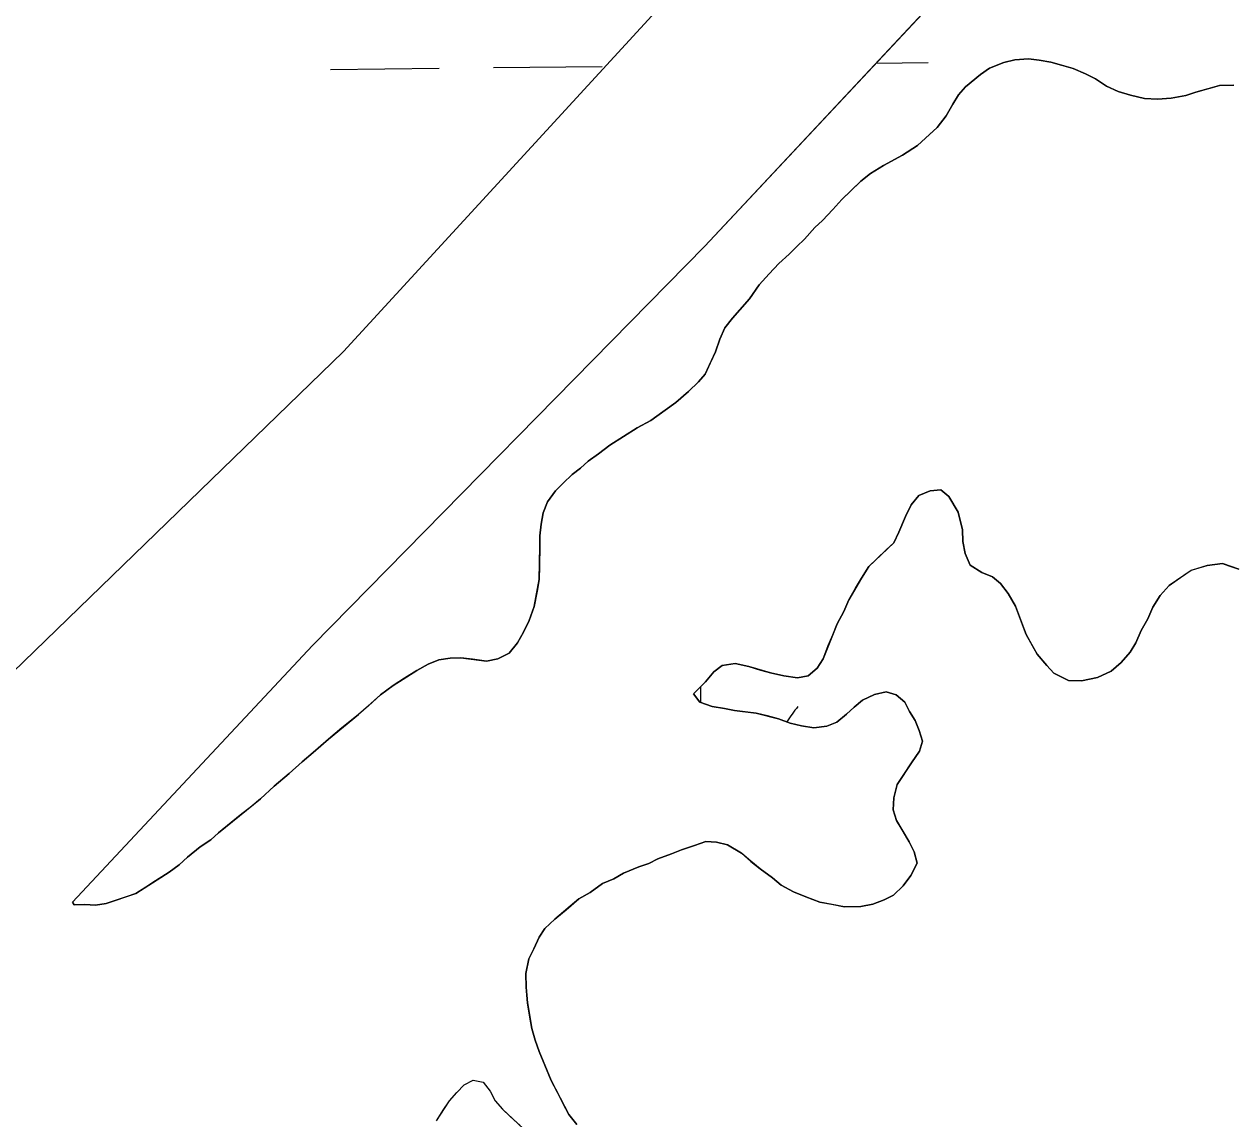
# Model space of a CAD drawing. Extents: x 3694830 to 3732949, y 415201 to 440970.
# Drawn here: x 3729742.5 to 3730098, y 425488.2 to 425810.4 of the extents above; entities that cross this region are included whole.
import ezdxf

# ---------------------------------------------------------------- set-up
doc = ezdxf.new("R2010")
doc.units = 0
doc.layers.add('V-TOPO-SHOR', color=7, linetype='Continuous')
doc.layers.add('V-WETL-SWMP', color=7, linetype='Continuous')

msp = doc.modelspace()

# ---------------------------------------------------------------- linework, layer by layer
at = {"layer": 'V-TOPO-SHOR'}
for points in [[(3729614.83, 425492.62), (3729713.06, 425594.41), (3729836.56, 425714.04), (3730031.31, 425926.12)], [(3730092.32, 425902.55), (3730090.98, 425901.29), (3730075.3, 425886.52), (3729942.84, 425745.07), (3729827.39, 425627.47), (3729756.79, 425551.97)], [(3730098.61, 425792.42), (3730094.32, 425792.33), (3730090.95, 425791.36), (3730087.36, 425790.38), (3730084.45, 425789.41), (3730080.17, 425788.64), (3730076.11, 425788.33), (3730072.27, 425788.47), (3730068.18, 425789.52), (3730064.54, 425790.57), (3730061.12, 425792.08), (3730057.91, 425794.27), (3730054.94, 425795.79), (3730051.3, 425797.29), (3730047.89, 425798.35), (3730044.71, 425799.19), (3730041.31, 425799.79), (3730038.13, 425800.18), (3730034.08, 425799.86), (3730030.93, 425799.12), (3730026.67, 425797.45), (3730024, 425795.59), (3730019.56, 425791.88), (3730017.58, 425789.58), (3730015.83, 425786.83), (3730013.87, 425783.4), (3730011.23, 425779.96), (3730009.01, 425777.87), (3730005.47, 425774.64), (3730001.01, 425771.83), (3729995.43, 425768.78), (3729991.64, 425766.44), (3729988.75, 425764.12), (3729985.65, 425761.11), (3729983.21, 425758.8), (3729980.57, 425755.81), (3729977.47, 425752.58), (3729975.26, 425750.5), (3729972.17, 425747.05), (3729969.95, 425744.97), (3729967.74, 425742.67), (3729964.64, 425739.89), (3729961.77, 425736.89), (3729958.9, 425733.67), (3729956.05, 425729.54), (3729953.18, 425726.32), (3729950.97, 425723.79), (3729948.77, 425721.03), (3729947.26, 425717.61), (3729945.99, 425713.97), (3729944.48, 425710.55), (3729942.96, 425707.35), (3729940.98, 425705.05), (3729938.1, 425702.28), (3729934.33, 425699.04), (3729930.55, 425696.24), (3729926.99, 425693.68), (3729922.97, 425691.57)], [(3729922.97, 425691.57), (3729918.96, 425689), (3729914.95, 425686.43), (3729911.61, 425683.87), (3729908.49, 425681.77), (3729906.28, 425679.69), (3729903.83, 425677.83), (3729901.17, 425675.29), (3729898.96, 425672.99), (3729896.55, 425669.77), (3729895.26, 425666.58), (3729894.65, 425663.18), (3729894.27, 425659.79), (3729894.34, 425656.62), (3729894.23, 425650.98), (3729894.09, 425646.91), (3729893.49, 425643.51), (3729892.68, 425638.97), (3729891.19, 425634.87), (3729889.45, 425631.45), (3729887.71, 425628.25), (3729885.29, 425625.26), (3729881.94, 425623.61), (3729878.56, 425622.86), (3729874.49, 425623.45), (3729871.09, 425623.83), (3729867.93, 425623.76), (3729864.55, 425623.24), (3729861.41, 425622.04), (3729858.07, 425620.17), (3729854.5, 425617.83), (3729851.16, 425615.73), (3729847.38, 425612.94), (3729843.83, 425609.7), (3729840.95, 425607.15), (3729836.06, 425603.21), (3729832.06, 425599.96), (3729827.63, 425596.03), (3729824.3, 425593.25), (3729820.53, 425589.78), (3729816.09, 425586.07), (3729812.1, 425582.37), (3729809, 425579.82), (3729806.55, 425577.96), (3729803.44, 425575.41), (3729799.67, 425572.39), (3729797.45, 425570.31), (3729794.33, 425568.22), (3729790.56, 425565.2), (3729788.12, 425562.89), (3729785.23, 425560.79), (3729781.22, 425558.22), (3729778.32, 425556.36), (3729775.42, 425554.49), (3729772.51, 425553.52), (3729769.59, 425552.56), (3729766.67, 425551.59), (3729763.52, 425551.07), (3729760.36, 425551.23), (3729757.2, 425551.16), (3729756.79, 425551.97)], [(3729977.72, 425623.6), (3729979.22, 425627.48), (3729980.51, 425630.66), (3729981.79, 425633.85), (3729983.75, 425637.51), (3729985.26, 425640.93), (3729987.22, 425644.36), (3729988.96, 425647.33), (3729991.15, 425650.77), (3729993.58, 425653.08), (3729996.24, 425655.62), (3729998.46, 425657.7), (3729999.97, 425660.89), (3730001.91, 425665.45), (3730003.64, 425668.88), (3730005.84, 425671.64), (3730009.2, 425673.06), (3730012.36, 425673.35), (3730014.66, 425671.37), (3730017.47, 425666.69), (3730018.71, 425661.52), (3730018.78, 425658.13), (3730019.53, 425654.53), (3730020.96, 425651.17), (3730024.39, 425648.99), (3730027.58, 425647.7), (3730029.89, 425645.71), (3730032.2, 425642.83), (3730034.32, 425639.03), (3730036.23, 425634.1), (3730037.43, 425630.74), (3730039.07, 425627.84), (3730040.71, 425624.93), (3730043.5, 425621.6), (3730045.58, 425619.39), (3730049.91, 425617.23), (3730053.76, 425617.08), (3730058.48, 425618.08), (3730062.5, 425619.98), (3730065.39, 425622.52), (3730068.04, 425625.52), (3730069.78, 425628.26), (3730071.29, 425631.91), (3730073.25, 425635.34), (3730074.76, 425638.76), (3730076.95, 425642.19), (3730079.59, 425645.19), (3730082.93, 425647.52), (3730086.05, 425649.62), (3730090.76, 425651.07), (3730095.27, 425651.62), (3730097.09, 425650.98), (3730100.05, 425649.91)], [(3729905.17, 425486.53), (3729902.85, 425489.42), (3729901.2, 425492.54), (3729899.55, 425495.9), (3729897.67, 425499.47), (3729895.77, 425503.95), (3729894.1, 425507.98), (3729892.9, 425511.34), (3729891.92, 425514.71), (3729891.4, 425518.09), (3729890.63, 425522.36), (3729890.31, 425526.88), (3729890.23, 425530.94), (3729891.04, 425535.25), (3729892.56, 425538.22), (3729894.06, 425541.64), (3729895.82, 425544.16), (3729898.7, 425546.93), (3729902.03, 425549.71), (3729905.8, 425552.95), (3729909.15, 425554.83), (3729912.71, 425557.39), (3729916.06, 425558.82), (3729918.96, 425560.46), (3729923.44, 425562.36), (3729926.36, 425563.33), (3729929.04, 425564.74), (3729933.08, 425566.18), (3729935.99, 425567.37), (3729939.8, 425568.59), (3729943.17, 425569.79), (3729946.33, 425569.63), (3729949.51, 425568.79), (3729953.63, 425566.39), (3729956.39, 425563.96), (3729959.15, 425561.77), (3729962.82, 425559.13), (3729965.35, 425556.92), (3729969.01, 425554.97), (3729972.65, 425553.47), (3729976.75, 425551.97), (3729980.15, 425551.36), (3729984.01, 425550.54), (3729988.75, 425550.64), (3729992.35, 425551.4), (3729995.71, 425552.6), (3729998.39, 425554.01), (3730001.27, 425556.78), (3730003.47, 425559.77), (3730005.42, 425563.42), (3730004.45, 425566.79), (3730003.03, 425569.7), (3730000.92, 425573.27), (3729999.28, 425575.94), (3729998.31, 425579.09), (3729998.46, 425582.7), (3729999.51, 425586.56), (3730001.48, 425589.54), (3730003.67, 425592.98), (3730006.08, 425596.42), (3730006.92, 425599.37), (3730005.95, 425602.51), (3730004.76, 425605.42), (3730003.12, 425608.1), (3730001.71, 425610.78), (3729999.18, 425612.99), (3729996.22, 425613.83), (3729992.85, 425613.08), (3729989.27, 425611.42), (3729986.83, 425609.34), (3729984.62, 425607.26), (3729981.73, 425604.94), (3729978.82, 425603.75), (3729974.99, 425603.21), (3729971.36, 425603.81), (3729967.95, 425604.65), (3729964.54, 425605.93), (3729961.36, 425606.77), (3729957.95, 425607.6), (3729954.78, 425607.98), (3729951.61, 425608.37), (3729948.66, 425608.98), (3729945.03, 425609.58), (3729941.39, 425610.86), (3729939.53, 425613.31), (3729943.07, 425616.77), (3729945.5, 425619.76), (3729947.94, 425621.61), (3729951.77, 425622.15), (3729955.85, 425621.33), (3729959.27, 425620.27), (3729962.22, 425619.43), (3729966.08, 425618.61), (3729970.16, 425618.02), (3729973.31, 425618.54), (3729975.97, 425620.85), (3729977.72, 425623.6)], [(3729863.85, 425487.6), (3729865.82, 425490.69), (3729867.68, 425493.44), (3729869.89, 425495.97), (3729871.99, 425498.16), (3729874.67, 425499.57), (3729877.62, 425498.96), (3729879.71, 425496.29), (3729881.12, 425493.5), (3729883.32, 425491.06), (3729885.62, 425488.85), (3729888.5, 425486.2)]]:
    msp.add_lwpolyline(points, dxfattribs=at)
at = {"layer": 'V-WETL-SWMP'}
for p, q in [((3730075.3, 425886.52), (3729942.84, 425745.07)), ((3729832.64, 425797), (3729864.63, 425797.39)), ((3729880.63, 425797.58), (3729912.63, 425797.96)), ((3729993.27, 425798.92), (3730008.62, 425799.1)), ((3730024, 425795.59), (3730026.67, 425797.45)), ((3730026.67, 425797.45), (3730030.93, 425799.12)), ((3730030.93, 425799.12), (3730034.08, 425799.86)), ((3730034.08, 425799.86), (3730038.13, 425800.18)), ((3730038.13, 425800.18), (3730041.31, 425799.79)), ((3730041.31, 425799.79), (3730044.71, 425799.19)), ((3730044.71, 425799.19), (3730047.89, 425798.35)), ((3730047.89, 425798.35), (3730051.3, 425797.29)), ((3730051.3, 425797.29), (3730054.94, 425795.79)), ((3730019.56, 425791.88), (3730024, 425795.59)), ((3730054.94, 425795.79), (3730057.91, 425794.27)), ((3730057.91, 425794.27), (3730061.12, 425792.08)), ((3730017.58, 425789.58), (3730019.56, 425791.88)), ((3730061.12, 425792.08), (3730064.54, 425790.57)), ((3730064.54, 425790.57), (3730068.18, 425789.52)), ((3730084.45, 425789.41), (3730087.36, 425790.38)), ((3730087.36, 425790.38), (3730094.32, 425792.33)), ((3730094.32, 425792.33), (3730098.61, 425792.42)), ((3730013.87, 425783.4), (3730015.83, 425786.83)), ((3730015.83, 425786.83), (3730017.58, 425789.58)), ((3730068.18, 425789.52), (3730072.27, 425788.48)), ((3730072.27, 425788.48), (3730076.11, 425788.33)), ((3730076.11, 425788.33), (3730080.17, 425788.64)), ((3730080.17, 425788.64), (3730084.45, 425789.41)), ((3730011.23, 425779.95), (3730013.87, 425783.4)), ((3730005.47, 425774.64), (3730011.23, 425779.95)), ((3730001.01, 425771.83), (3730005.47, 425774.64)), ((3729991.64, 425766.44), (3729995.43, 425768.78)), ((3729995.43, 425768.78), (3730001.01, 425771.83)), ((3729988.75, 425764.12), (3729991.64, 425766.44)), ((3729983.21, 425758.8), (3729988.75, 425764.12)), ((3729980.57, 425755.81), (3729983.21, 425758.8)), ((3729977.47, 425752.58), (3729980.57, 425755.81)), ((3729975.26, 425750.5), (3729977.47, 425752.58)), ((3729972.17, 425747.05), (3729975.26, 425750.5)), ((3729942.84, 425745.07), (3729827.39, 425627.47)), ((3729967.74, 425742.66), (3729969.95, 425744.97)), ((3729969.95, 425744.97), (3729972.17, 425747.05)), ((3729964.64, 425739.89), (3729967.74, 425742.66)), ((3729958.9, 425733.67), (3729961.77, 425736.89)), ((3729961.77, 425736.89), (3729964.64, 425739.89)), ((3729956.05, 425729.54), (3729958.9, 425733.67)), ((3729950.97, 425723.79), (3729956.05, 425729.54)), ((3729948.77, 425721.03), (3729950.97, 425723.79)), ((3729947.27, 425717.61), (3729948.77, 425721.03)), ((3729945.99, 425713.97), (3729947.27, 425717.61)), ((3729942.96, 425707.35), (3729945.99, 425713.97)), ((3729938.1, 425702.28), (3729940.98, 425705.05)), ((3729940.98, 425705.05), (3729942.96, 425707.35)), ((3729934.33, 425699.04), (3729938.1, 425702.28)), ((3729926.99, 425693.68), (3729934.33, 425699.04)), ((3729914.94, 425686.43), (3729922.97, 425691.57)), ((3729922.97, 425691.57), (3729926.99, 425693.68)), ((3729908.49, 425681.77), (3729911.61, 425683.87)), ((3729911.61, 425683.87), (3729914.94, 425686.43)), ((3729903.83, 425677.83), (3729906.28, 425679.69)), ((3729906.28, 425679.69), (3729908.49, 425681.77)), ((3729901.17, 425675.29), (3729903.83, 425677.83)), ((3729896.55, 425669.77), (3729898.96, 425672.99)), ((3729898.96, 425672.99), (3729901.17, 425675.29)), ((3730009.2, 425673.06), (3730005.84, 425671.64)), ((3730012.36, 425673.35), (3730009.2, 425673.06)), ((3730014.66, 425671.37), (3730012.36, 425673.35)), ((3729895.26, 425666.58), (3729896.55, 425669.77)), ((3730005.84, 425671.64), (3730003.64, 425668.88)), ((3730017.47, 425666.69), (3730014.66, 425671.37)), ((3729894.65, 425663.18), (3729895.26, 425666.58)), ((3730001.91, 425665.45), (3729999.97, 425660.89)), ((3730003.64, 425668.88), (3730001.91, 425665.45)), ((3730018.71, 425661.52), (3730017.47, 425666.69)), ((3729894.27, 425659.79), (3729894.65, 425663.18)), ((3729894.34, 425656.62), (3729894.27, 425659.79)), ((3729999.97, 425660.89), (3729998.46, 425657.7)), ((3730018.78, 425658.13), (3730018.71, 425661.52)), ((3729894.1, 425646.91), (3729894.34, 425656.62)), ((3729998.46, 425657.7), (3729991.15, 425650.77)), ((3730019.53, 425654.53), (3730018.78, 425658.13)), ((3730020.96, 425651.17), (3730019.53, 425654.53)), ((3730095.27, 425651.62), (3730090.76, 425651.07)), ((3730100.05, 425649.91), (3730095.27, 425651.62)), ((3729991.15, 425650.77), (3729988.96, 425647.33)), ((3730024.39, 425648.99), (3730020.96, 425651.17)), ((3730027.58, 425647.7), (3730024.39, 425648.99)), ((3730029.88, 425645.72), (3730027.58, 425647.7)), ((3730086.05, 425649.61), (3730079.59, 425645.19)), ((3730090.76, 425651.07), (3730086.05, 425649.61)), ((3729892.68, 425638.97), (3729894.1, 425646.91)), ((3729988.96, 425647.33), (3729985.26, 425640.93)), ((3730032.2, 425642.83), (3730029.88, 425645.72)), ((3730079.59, 425645.19), (3730076.95, 425642.19)), ((3729985.26, 425640.93), (3729983.75, 425637.51)), ((3730034.32, 425639.03), (3730032.2, 425642.83)), ((3730076.95, 425642.19), (3730074.76, 425638.76)), ((3729891.19, 425634.87), (3729892.68, 425638.97)), ((3729983.75, 425637.51), (3729981.79, 425633.85)), ((3730037.43, 425630.74), (3730034.32, 425639.03)), ((3730074.76, 425638.76), (3730073.25, 425635.34)), ((3729889.45, 425631.45), (3729891.19, 425634.87)), ((3729981.79, 425633.85), (3729977.72, 425623.6)), ((3730073.25, 425635.34), (3730071.29, 425631.91)), ((3729887.71, 425628.25), (3729889.45, 425631.45)), ((3730040.71, 425624.94), (3730037.43, 425630.74)), ((3730071.29, 425631.91), (3730069.79, 425628.26)), ((3729827.39, 425627.47), (3729756.79, 425551.97)), ((3729885.29, 425625.26), (3729887.71, 425628.25)), ((3730069.79, 425628.26), (3730068.04, 425625.51)), ((3729861.41, 425622.04), (3729864.55, 425623.24)), ((3729864.55, 425623.24), (3729867.93, 425623.76)), ((3729867.93, 425623.76), (3729871.09, 425623.83)), ((3729871.09, 425623.83), (3729878.56, 425622.86)), ((3729878.56, 425622.86), (3729881.94, 425623.61)), ((3729881.94, 425623.61), (3729885.29, 425625.26)), ((3729977.72, 425623.6), (3729975.97, 425620.85)), ((3730043.5, 425621.61), (3730040.71, 425624.94)), ((3730068.04, 425625.51), (3730065.39, 425622.52)), ((3729851.16, 425615.73), (3729858.06, 425620.17)), ((3729858.06, 425620.17), (3729861.41, 425622.04)), ((3729945.5, 425619.76), (3729943.08, 425616.77)), ((3729947.94, 425621.62), (3729945.5, 425619.76)), ((3729951.77, 425622.15), (3729947.94, 425621.62)), ((3729955.85, 425621.33), (3729951.77, 425622.15)), ((3729962.22, 425619.43), (3729955.85, 425621.33)), ((3729966.08, 425618.61), (3729962.22, 425619.43)), ((3729975.97, 425620.85), (3729973.31, 425618.54)), ((3730045.58, 425619.39), (3730043.5, 425621.61)), ((3730049.91, 425617.22), (3730045.58, 425619.39)), ((3730062.51, 425619.98), (3730058.48, 425618.08)), ((3730065.39, 425622.52), (3730062.51, 425619.98)), ((3729847.38, 425612.94), (3729851.16, 425615.73)), ((3729943.08, 425616.77), (3729939.53, 425613.31)), ((3729970.16, 425618.02), (3729966.08, 425618.61)), ((3729973.31, 425618.54), (3729970.16, 425618.02)), ((3730053.76, 425617.08), (3730049.91, 425617.22)), ((3730058.48, 425618.08), (3730053.76, 425617.08)), ((3729840.95, 425607.15), (3729847.38, 425612.94)), ((3729939.53, 425613.31), (3729941.39, 425610.86)), ((3729941.71, 425610.75), (3729941.65, 425615.38)), ((3729989.27, 425611.42), (3729992.85, 425613.08)), ((3729992.85, 425613.08), (3729996.22, 425613.83)), ((3729996.22, 425613.83), (3729999.18, 425612.99)), ((3729999.18, 425612.99), (3730001.71, 425610.78)), ((3729941.39, 425610.86), (3729945.03, 425609.58)), ((3729945.03, 425609.58), (3729948.66, 425608.98)), ((3729948.66, 425608.98), (3729951.61, 425608.37)), ((3729984.62, 425607.26), (3729986.83, 425609.34)), ((3729986.83, 425609.34), (3729989.27, 425611.42)), ((3730001.71, 425610.78), (3730003.12, 425608.1)), ((3729832.06, 425599.96), (3729840.95, 425607.15)), ((3729951.61, 425608.37), (3729957.95, 425607.6)), ((3729957.95, 425607.6), (3729964.54, 425605.93)), ((3729964.54, 425605.93), (3729967.95, 425604.65)), ((3729981.73, 425604.94), (3729984.62, 425607.26)), ((3730003.12, 425608.1), (3730004.76, 425605.42)), ((3730004.76, 425605.42), (3730005.95, 425602.51)), ((3729967.95, 425604.65), (3729971.36, 425603.81)), ((3729971.36, 425603.81), (3729974.99, 425603.21)), ((3729974.99, 425603.21), (3729978.82, 425603.75)), ((3729978.82, 425603.75), (3729981.73, 425604.94)), ((3730005.95, 425602.51), (3730006.92, 425599.37)), ((3729827.63, 425596.03), (3729832.06, 425599.96)), ((3730006.92, 425599.37), (3730006.08, 425596.42)), ((3729824.3, 425593.25), (3729827.63, 425596.03)), ((3730006.08, 425596.42), (3730003.67, 425592.98)), ((3729820.53, 425589.78), (3729824.3, 425593.25)), ((3730003.67, 425592.98), (3729999.51, 425586.56)), ((3729816.09, 425586.07), (3729820.53, 425589.78)), ((3729812.1, 425582.37), (3729816.09, 425586.07)), ((3729999.51, 425586.56), (3729998.46, 425582.7)), ((3729799.67, 425572.39), (3729812.1, 425582.37)), ((3729998.46, 425582.7), (3729998.31, 425579.08)), ((3729998.31, 425579.08), (3729999.28, 425575.94)), ((3729999.28, 425575.94), (3730003.03, 425569.7)), ((3729794.33, 425568.22), (3729797.45, 425570.31)), ((3729797.45, 425570.31), (3729799.67, 425572.39)), ((3729943.17, 425569.78), (3729939.8, 425568.58)), ((3729946.33, 425569.63), (3729943.17, 425569.78)), ((3729949.51, 425568.79), (3729946.33, 425569.63)), ((3730003.03, 425569.7), (3730004.45, 425566.79)), ((3729790.56, 425565.2), (3729794.33, 425568.22)), ((3729933.08, 425566.18), (3729929.04, 425564.74)), ((3729935.99, 425567.37), (3729933.08, 425566.18)), ((3729939.8, 425568.58), (3729935.99, 425567.37)), ((3729953.63, 425566.39), (3729949.51, 425568.79)), ((3729956.39, 425563.97), (3729953.63, 425566.39)), ((3730004.45, 425566.79), (3730005.42, 425563.42)), ((3729785.23, 425560.79), (3729788.12, 425562.89)), ((3729788.12, 425562.89), (3729790.56, 425565.2)), ((3729923.44, 425562.36), (3729918.97, 425560.46)), ((3729926.36, 425563.33), (3729923.44, 425562.36)), ((3729929.04, 425564.74), (3729926.36, 425563.33)), ((3729959.15, 425561.77), (3729956.39, 425563.97)), ((3730005.42, 425563.42), (3730003.47, 425559.77)), ((3729775.42, 425554.49), (3729785.23, 425560.79)), ((3729916.06, 425558.82), (3729912.71, 425557.39)), ((3729918.97, 425560.46), (3729916.06, 425558.82)), ((3729962.82, 425559.13), (3729959.15, 425561.77)), ((3729965.35, 425556.93), (3729962.82, 425559.13)), ((3730003.47, 425559.77), (3730001.27, 425556.78)), ((3729912.71, 425557.39), (3729909.15, 425554.83)), ((3729969.01, 425554.97), (3729965.35, 425556.93)), ((3730001.27, 425556.78), (3729998.39, 425554.01)), ((3729756.79, 425551.97), (3729757.2, 425551.16)), ((3729766.67, 425551.59), (3729775.42, 425554.49)), ((3729905.8, 425552.96), (3729898.7, 425546.93)), ((3729909.15, 425554.83), (3729905.8, 425552.96)), ((3729972.65, 425553.47), (3729969.01, 425554.97)), ((3729976.75, 425551.97), (3729972.65, 425553.47)), ((3729984.01, 425550.54), (3729976.75, 425551.97)), ((3729995.71, 425552.6), (3729992.35, 425551.4)), ((3729998.39, 425554.01), (3729995.71, 425552.6)), ((3729757.2, 425551.16), (3729760.36, 425551.23)), ((3729760.36, 425551.23), (3729763.52, 425551.07)), ((3729763.52, 425551.07), (3729766.67, 425551.59)), ((3729988.75, 425550.65), (3729984.01, 425550.54)), ((3729992.35, 425551.4), (3729988.75, 425550.65)), ((3729898.7, 425546.93), (3729895.82, 425544.16)), ((3729894.06, 425541.64), (3729892.56, 425538.22)), ((3729895.82, 425544.16), (3729894.06, 425541.64)), ((3729892.56, 425538.22), (3729891.04, 425535.25)), ((3729891.04, 425535.25), (3729890.23, 425530.94)), ((3729890.23, 425530.94), (3729890.31, 425526.87)), ((3729890.31, 425526.87), (3729890.63, 425522.36)), ((3729890.63, 425522.36), (3729891.92, 425514.71)), ((3729891.92, 425514.71), (3729892.9, 425511.34)), ((3729892.9, 425511.34), (3729894.1, 425507.98)), ((3729894.1, 425507.98), (3729897.67, 425499.47)), ((3729897.67, 425499.47), (3729902.85, 425489.42)), ((3729902.85, 425489.42), (3729905.17, 425486.53))]:
    msp.add_line(p, q, dxfattribs=at)
for points in [[(3730031.31, 425926.12), (3729836.56, 425714.04), (3729713.06, 425594.41)], [(3729863.85, 425487.6), (3729867.68, 425493.44), (3729869.89, 425495.97), (3729871.99, 425498.16), (3729874.67, 425499.57), (3729877.62, 425498.96), (3729879.71, 425496.29), (3729881.12, 425493.5), (3729883.32, 425491.06), (3729890.93, 425483.88)]]:
    msp.add_lwpolyline(points, dxfattribs=at)
msp.add_arc((3729997.24, 425586.82), 35.25, 139.9115, 148.9742, dxfattribs=at)

doc.saveas('drawing.dxf')
